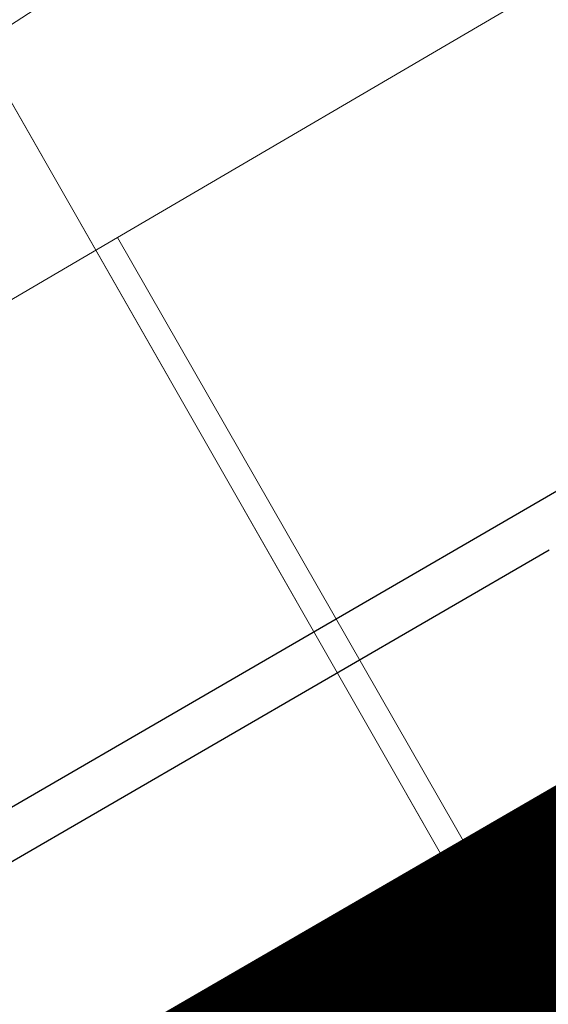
# Model space of a CAD drawing. Header units: metres. Extents: x 163628 to 167855, y 402678 to 405435.
# Tile 433 of 656: x 167386.526 to 167387.419, y 404856.893 to 404858.557. Entities that reach past the tile are written whole.
import ezdxf

# ---------------------------------------------------------------- set-up
doc = ezdxf.new("R2010")
doc.units = ezdxf.units.M
doc.linetypes.add('X-CA190022.004-UO-DWM_Snelfietsroute$0$VH-OPSLUITBAND_80X200', pattern=[14, 8, -2, 2, -2])
doc.layers.get('0').update_dxf_attribs({"lineweight": 25})
for name, color, linetype, lineweight in [('X-CA190022.004-UO-BGT_Ondergrond$0$GE_316_WGDFietspad_Vlak_GEM', 253, 'Continuous', 9), ('X-CA190022.004-UO-BGT_Ondergrond$0$GE_317_WGDVoetpad_Vlak_GEM', 253, 'Continuous', 9), ('X-CA190022.004-UO-BGT_Ondergrond$0$GE_479_BTDGroenvoorziening_grasenkruida_GEM', 253, 'Continuous', 9), ('X-CA190022.004-UO-DTM inmeting$0$B-ME-KG-BEHEERGRENS-G', 246, 'X-CA190022.004-UO-DTM inmeting$0$KG-BG', 0), ('X-CA190022.004-UO-DTM inmeting$0$B-WE-VH-VERHARDING_ASFALT-G', 246, 'Continuous', 0), ('X-CA190022.004-UO-DTM inmeting$0$B-WE-VH-VERHARDING_KLINKERS-G', 246, 'Continuous', 0), ('X-CA190022.004-UO-DWM_Snelfietsroute$0$N-WE-VH-KANTOPSLUITING_ACHTERKANTBAND-G', 125, 'Continuous', 25), ('X-CA190022.004-UO-DWM_Snelfietsroute$0$N-WE-VH-KANTOPSLUITING_OPSLUITBAND_80X200-G', 125, 'X-CA190022.004-UO-DWM_Snelfietsroute$0$VH-OPSLUITBAND_80X200', 25)]:
    doc.layers.add(name, color=color, linetype=linetype, lineweight=lineweight)
doc.layers.add('X-CA190022.004-UO-DTM inmeting$0$X-XX-AL-MEETPUNT-S', color=246, linetype='Continuous', lineweight=0, plot=False)
doc.layers.add('X-CA190022.004-UO-KL_Wenstracé_v0.3$0$N-WE-KL-TRACE_WENSTRACE-G 1.0m', color=74, linetype='Continuous', lineweight=35, transparency=0.6)
doc.linetypes.add('X-CA190022.004-UO-DTM inmeting$0$KG-BG', pattern='A,5.5,-2,[4,NLCS.SHX,S=1,R=0,X=0,Y=0],-2', length=9.5)

# ---------------------------------------------------------------- blocks, each defined once
blk = doc.blocks.new('X-CA190022.004-UO-DTM inmeting$0$punt')
at = {"color": 0, "lineweight": -2}
blk.add_line((0, 0), (0, 0), dxfattribs=at)

msp = doc.modelspace()

# ---------------------------------------------------------------- linework, layer by layer
at = {"layer": 'X-CA190022.004-UO-BGT_Ondergrond$0$GE_316_WGDFietspad_Vlak_GEM', "flags": 128}
msp.add_lwpolyline([(167368.981, 404846.466), (167381.557, 404853.698), (167382.306, 404854.129), (167386.437, 404856.505), (167387.316, 404857.01), (167388.203, 404857.52), (167398.04, 404863.177)], dxfattribs=at)
at = {"layer": 'X-CA190022.004-UO-BGT_Ondergrond$0$GE_317_WGDVoetpad_Vlak_GEM', "flags": 128}
msp.add_lwpolyline([(167386.457, 404858.513), (167387.316, 404857.01), (167386.437, 404856.505), (167385.635, 404857.979), (167386.457, 404858.513)], dxfattribs=at)
at = {"layer": 'X-CA190022.004-UO-BGT_Ondergrond$0$GE_479_BTDGroenvoorziening_grasenkruida_GEM', "flags": 128}
msp.add_lwpolyline([(167398.04, 404863.177), (167388.203, 404857.52), (167387.316, 404857.01), (167386.457, 404858.513), (167404.185, 404870.05), (167404.019, 404872.416), (167404.15, 404872.347), (167405.442, 404871.835), (167408.223, 404871.146), (167411.392, 404872.393), (167413.819, 404874.138), (167415.221, 404876.379), (167415.156, 404880.274), (167414.836, 404885.141), (167414.618, 404889.075), (167414.781, 404894.281), (167415.895, 404899.11), (167418.121, 404903.623), (167421.793, 404909.346), (167425.691, 404914.648), (167430.241, 404920.627), (167433.288, 404926.385), (167435.746, 404932.159)], dxfattribs=at)
at = {"layer": 'X-CA190022.004-UO-DTM inmeting$0$B-ME-KG-BEHEERGRENS-G', "ltscale": 0.5}
for p, q in [((167389.175, 404859.644, 9.101), (167386.691, 404858.1889, 9.2384)), ((167386.691, 404858.1889, 9.2384), (167385.7973, 404857.6653, 9.2132))]:
    msp.add_line(p, q, dxfattribs=at)
at = {"layer": 'X-CA190022.004-UO-DTM inmeting$0$B-WE-VH-VERHARDING_ASFALT-G'}
msp.add_polyline3d([(167413.376, 404870.576, 9.069), (167409.294, 404868.793, 9.051), (167402.946, 404865.807, 9.04), (167397.19, 404862.576, 9.045), (167392.231, 404859.773, 9.029), (167387.419, 404856.919, 9.034), (167386.497, 404856.528, 9.036), (167382.221, 404854.07, 9.037), (167381.527, 404853.671, 9.03), (167374.765, 404849.697, 9.029), (167368.935, 404846.429, 9.02)], dxfattribs=at)
at = {"layer": 'X-CA190022.004-UO-DTM inmeting$0$B-WE-VH-VERHARDING_KLINKERS-G'}
msp.add_polyline3d([(167387.419, 404856.919, 9.034), (167386.691, 404858.1889, 9.2384)], dxfattribs=at)
at = {"layer": 'X-CA190022.004-UO-DWM_Snelfietsroute$0$N-WE-VH-KANTOPSLUITING_ACHTERKANTBAND-G', "ltscale": 0.2, "flags": 128}
msp.add_lwpolyline([(167381.5817, 404855.2899), (167381.9832, 404854.598), (167393.9345, 404861.5344)], dxfattribs=at)
at = {"layer": 'X-CA190022.004-UO-DWM_Snelfietsroute$0$N-WE-VH-KANTOPSLUITING_OPSLUITBAND_80X200-G', "ltscale": 0.2, "flags": 128}
msp.add_lwpolyline([(167381.5125, 404855.2497), (167381.9542, 404854.4886), (167393.9746, 404861.4652)], dxfattribs=at)
at = {"layer": 'X-CA190022.004-UO-KL_Wenstracé_v0.3$0$N-WE-KL-TRACE_WENSTRACE-G 1.0m', "ltscale": 0.2, "const_width": 1, "flags": 128}
msp.add_lwpolyline([(167369.6499, 404846.3646), (167373.1095, 404848.3725), (167377.4339, 404850.8823), (167381.7583, 404853.3922), (167386.0827, 404855.902), (167387.3651, 404856.6463), (167390.3606, 404858.3849)], dxfattribs=at)

# ---------------------------------------------------------------- block references
at = {"layer": 'X-CA190022.004-UO-DTM inmeting$0$X-XX-AL-MEETPUNT-S', "linetype": 'ByBlock', "lineweight": -2}
msp.add_blockref('X-CA190022.004-UO-DTM inmeting$0$punt', (167386.981, 404857.683, 9.157), dxfattribs=at)

doc.saveas('drawing.dxf')
